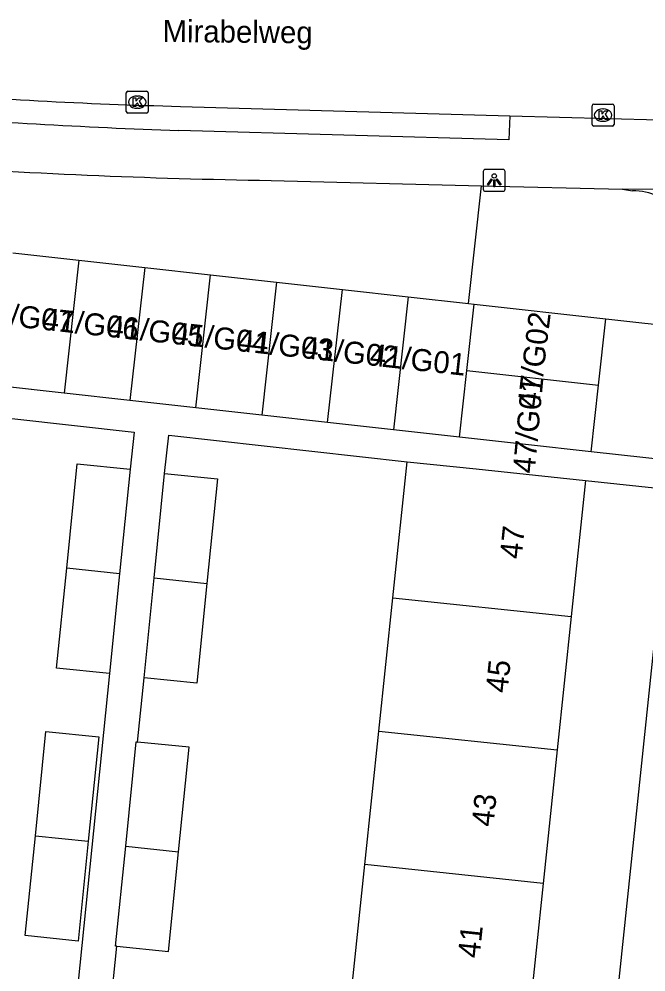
# Model space of a CAD drawing. Extents: x 162026 to 163499, y 387297 to 388169.
# Drawn here: x 162721.89 to 162750.44, y 388052.92 to 388096.33 of the extents above; entities that cross this region are included whole.
import ezdxf

# ---------------------------------------------------------------- set-up
doc = ezdxf.new("R2010")
doc.units = 0
for name, color, linetype in [('IMGEO_Kolk', 7, 'Continuous'), ('IMGEO_Lichtpunt', 7, 'Continuous'), ('IMGEO_Openbare_ruimte_label', 7, 'Continuous'), ('IMGEO_Pand', 7, 'Continuous'), ('IMGEO_Pand_nummerreeks', 7, 'Continuous'), ('IMGEO_Parkeervlak_open', 7, 'Continuous'), ('IMGEO_Rijbaan_lokaal_gesloten', 7, 'Continuous'), ('IMGEO_Rijbaan_lokaal_open', 7, 'Continuous'), ('IMGEO_Voetpad_open', 7, 'Continuous')]:
    doc.layers.add(name, color=color, linetype=linetype)

msp = doc.modelspace()

# ---------------------------------------------------------------- linework, layer by layer
at = {"layer": 'IMGEO_Kolk'}
for p, q in [((162726.769, 388092.114), (162726.769, 388092.966)), ((162726.844, 388093.04), (162727.696, 388093.04)), ((162727.77, 388092.966), (162727.77, 388092.114)), ((162727.257, 388092.82), (162727.282, 388092.82)), ((162727.28, 388092.26), (162727.255, 388092.26)), ((162747.989, 388091.524), (162747.989, 388092.376)), ((162748.064, 388092.45), (162748.916, 388092.45)), ((162748.477, 388092.23), (162748.502, 388092.23)), ((162748.99, 388092.376), (162748.99, 388091.524)), ((162727.696, 388092.04), (162726.844, 388092.04)), ((162748.5, 388091.67), (162748.475, 388091.67)), ((162748.916, 388091.45), (162748.064, 388091.45))]:
    msp.add_line(p, q, dxfattribs=at)
for points in [[(162726.769, 388092.114), (162726.769, 388092.966)], [(162726.844, 388093.04), (162727.696, 388093.04)], [(162727.77, 388092.966), (162727.77, 388092.114)], [(162727.09, 388092.74), (162727.213, 388092.74), (162727.213, 388092.589), (162727.343, 388092.74), (162727.507, 388092.74), (162727.361, 388092.589), (162727.514, 388092.34), (162727.362, 388092.34), (162727.277, 388092.504), (162727.213, 388092.437), (162727.213, 388092.34), (162727.09, 388092.34), (162727.09, 388092.74)], [(162747.989, 388091.524), (162747.989, 388092.376)], [(162748.064, 388092.45), (162748.916, 388092.45)], [(162748.31, 388092.15), (162748.433, 388092.15), (162748.433, 388091.999), (162748.563, 388092.15), (162748.727, 388092.15), (162748.581, 388091.999), (162748.734, 388091.75), (162748.582, 388091.75), (162748.497, 388091.914), (162748.433, 388091.847), (162748.433, 388091.75), (162748.31, 388091.75), (162748.31, 388092.15)], [(162748.99, 388092.376), (162748.99, 388091.524)], [(162727.696, 388092.04), (162726.844, 388092.04)], [(162748.916, 388091.45), (162748.064, 388091.45)]]:
    msp.add_lwpolyline(points, dxfattribs=at)
for centre, start, end in [((162726.846, 388092.964), 91.552, 178.448), ((162726.846, 388092.964), 91.552, 178.448), ((162727.694, 388092.964), 1.552, 88.448), ((162727.694, 388092.964), 1.552, 88.448), ((162726.846, 388092.116), 181.552, 268.448), ((162726.846, 388092.116), 181.552, 268.448), ((162727.694, 388092.116), 271.552, 358.448), ((162727.694, 388092.116), 271.552, 358.448), ((162748.066, 388092.374), 91.552, 178.448), ((162748.066, 388092.374), 91.552, 178.448), ((162748.914, 388092.374), 1.552, 88.448), ((162748.914, 388092.374), 1.552, 88.448), ((162748.066, 388091.526), 181.552, 268.448), ((162748.066, 388091.526), 181.552, 268.448), ((162748.914, 388091.526), 271.552, 358.448), ((162748.914, 388091.526), 271.552, 358.448)]:
    msp.add_arc(centre, 0.0765, start, end, dxfattribs=at)
for centre, major_axis, ratio, start_param, end_param in [((162727.256, 388092.54), (-0.387, 0.002), 0.722429, 4.712389, 7.853982), ((162727.281, 388092.54), (-0.39, 0.002), 0.717154, 1.570796, 4.712389), ((162748.476, 388091.95), (-0.387, 0.002), 0.722429, 4.712389, 7.853982), ((162748.501, 388091.95), (-0.39, 0.002), 0.717154, 1.570796, 4.712389)]:
    msp.add_ellipse(centre, major_axis=major_axis, ratio=ratio, start_param=start_param, end_param=end_param, dxfattribs=at)
at = {"layer": 'IMGEO_Lichtpunt'}
for p, q in [((162743.03, 388089.382), (162743.03, 388088.575)), ((162743.03, 388089.382), (162743.03, 388088.575)), ((162743.932, 388089.477), (162743.124, 388089.477)), ((162743.932, 388089.477), (162743.124, 388089.477)), ((162744.026, 388088.575), (162744.026, 388089.382)), ((162744.026, 388088.575), (162744.026, 388089.382)), ((162743.124, 388088.481), (162743.932, 388088.481)), ((162743.124, 388088.481), (162743.932, 388088.481))]:
    msp.add_line(p, q, dxfattribs=at)
for points in [[(162743.404, 388089.046), (162743.443, 388089.018), (162743.255, 388088.756), (162743.217, 388088.783), (162743.404, 388089.046)], [(162743.506, 388088.998), (162743.553, 388088.998), (162743.553, 388088.676), (162743.506, 388088.676), (162743.506, 388088.998)], [(162743.616, 388089.018), (162743.654, 388089.045), (162743.841, 388088.783), (162743.802, 388088.755), (162743.616, 388089.018)]]:
    msp.add_lwpolyline(points, dxfattribs=at)
msp.add_circle((162743.529, 388089.18), 0.0994, dxfattribs=at)
for centre, start, end in [((162743.124, 388089.382), 90, 180), ((162743.124, 388089.382), 90, 180), ((162743.932, 388089.382), 0, 90), ((162743.932, 388089.382), 0, 90), ((162743.124, 388088.575), 180, 270), ((162743.124, 388088.575), 180, 270), ((162743.932, 388088.575), 270, 0), ((162743.932, 388088.575), 270, 360)]:
    msp.add_arc(centre, 0.0946, start, end, dxfattribs=at)
at = {"layer": 'IMGEO_Pand'}
for points in [[(162721.605, 388085.671), (162724.607, 388085.337)], [(162724.607, 388085.337), (162723.934, 388079.286)], [(162724.607, 388085.337), (162727.609, 388085.004)], [(162727.609, 388085.004), (162726.936, 388078.952)], [(162727.609, 388085.004), (162730.61, 388084.67)], [(162729.938, 388078.619), (162730.61, 388084.67)], [(162730.61, 388084.67), (162733.612, 388084.336)], [(162733.612, 388084.336), (162732.94, 388078.285)], [(162733.612, 388084.336), (162736.614, 388084.003)], [(162735.942, 388077.951), (162736.614, 388084.003)], [(162736.614, 388084.003), (162739.616, 388083.669)], [(162739.616, 388083.669), (162738.944, 388077.618)], [(162739.616, 388083.669), (162742.36, 388083.364)], [(162742.282, 388080.31), (162742.618, 388083.335)], [(162742.36, 388083.364), (162742.618, 388083.335)], [(162742.618, 388083.335), (162748.622, 388082.668)], [(162748.286, 388079.643), (162748.622, 388082.668)], [(162741.946, 388077.284), (162742.282, 388080.31)], [(162742.282, 388080.31), (162748.286, 388079.643)], [(162723.934, 388079.286), (162720.932, 388079.62)], [(162747.95, 388076.617), (162748.286, 388079.643)], [(162726.936, 388078.952), (162723.934, 388079.286)], [(162729.938, 388078.619), (162726.936, 388078.952)], [(162732.94, 388078.285), (162729.938, 388078.619)], [(162735.942, 388077.951), (162732.94, 388078.285)], [(162738.944, 388077.618), (162735.942, 388077.951)], [(162741.946, 388077.284), (162738.944, 388077.618)], [(162747.95, 388076.617), (162744.948, 388076.951), (162741.946, 388077.284)], [(162724.056, 388071.315), (162724.537, 388076.067), (162726.944, 388075.823)], [(162738.91, 388069.965), (162739.56, 388076.164)], [(162739.56, 388076.164), (162742.713, 388075.832), (162747.685, 388075.309)], [(162726.944, 388075.823), (162726.462, 388071.061)], [(162728.038, 388070.868), (162728.519, 388075.621)], [(162728.519, 388075.621), (162730.926, 388075.377), (162730.444, 388070.615)], [(162747.685, 388075.309), (162747.033, 388069.111)], [(162726.003, 388066.519), (162723.596, 388066.763), (162724.056, 388071.315)], [(162726.462, 388071.061), (162724.056, 388071.315)], [(162726.462, 388071.061), (162726.003, 388066.519)], [(162727.578, 388066.317), (162728.038, 388070.868)], [(162728.038, 388070.868), (162730.444, 388070.615)], [(162730.444, 388070.615), (162729.985, 388066.073), (162727.578, 388066.317)], [(162738.274, 388063.887), (162738.91, 388069.965)], [(162738.91, 388069.965), (162747.033, 388069.111)], [(162747.033, 388069.111), (162746.394, 388063.033)], [(162737.637, 388057.809), (162738.274, 388063.887)], [(162738.274, 388063.887), (162746.394, 388063.033)], [(162722.628, 388059.127), (162723.109, 388063.879), (162725.516, 388063.635), (162725.034, 388058.874)], [(162726.748, 388058.646), (162727.228, 388063.399), (162727.282, 388063.394)], [(162729.154, 388058.393), (162729.635, 388063.155), (162727.282, 388063.394)], [(162746.394, 388063.033), (162745.754, 388056.955)], [(162725.034, 388058.874), (162724.575, 388054.331), (162722.168, 388054.575), (162722.628, 388059.127)], [(162722.628, 388059.127), (162725.034, 388058.874)], [(162726.339, 388054.09), (162726.287, 388054.095), (162726.748, 388058.646)], [(162726.339, 388054.09), (162728.694, 388053.851), (162729.154, 388058.393)], [(162726.748, 388058.646), (162729.154, 388058.393)], [(162737, 388051.73), (162737.637, 388057.809)], [(162745.754, 388056.955), (162737.637, 388057.809)], [(162745.754, 388056.955), (162745.115, 388050.876)]]:
    msp.add_lwpolyline(points, dxfattribs=at)
at = {"layer": 'IMGEO_Parkeervlak_open'}
msp.add_lwpolyline([(162742.36, 388083.364), (162742.957, 388088.734)], dxfattribs=at)
at = {"layer": 'IMGEO_Rijbaan_lokaal_gesloten'}
msp.add_lwpolyline([(162729.239, 388092.349), (162744.238, 388091.912)], dxfattribs=at)
msp.add_arc((162734.638, 388311.812), 219.53, 265.2079, 268.59086, dxfattribs=at)
at = {"layer": 'IMGEO_Rijbaan_lokaal_open'}
for points in [[(162744.238, 388091.912), (162744.193, 388090.828), (162729.161, 388091.245)], [(162744.238, 388091.912), (162751.036, 388091.731)], [(162733.363, 388088.977), (162742.957, 388088.734)], [(162742.957, 388088.734), (162749.38, 388088.571)], [(162755.461, 388088.516), (162749.38, 388088.571)]]:
    msp.add_lwpolyline(points, dxfattribs=at)
for centre, radius, start, end in [((162742.821, 388455.421), 364.432, 265.80556, 267.85187), ((162737.707, 388384.347), 295.402, 265.90831, 269.15746)]:
    msp.add_arc(centre, radius, start, end, dxfattribs=at)
at = {"layer": 'IMGEO_Voetpad_open'}
for points in [[(162749.38, 388088.571), (162749.832, 388088.506)], [(162748.622, 388082.668), (162752.318, 388082.257)], [(162716.099, 388078.731), (162727.131, 388077.507), (162726.944, 388075.823)], [(162728.519, 388075.621), (162728.713, 388077.367), (162739.56, 388076.164)], [(162751.684, 388076.2), (162747.95, 388076.617)], [(162747.685, 388075.309), (162751.548, 388074.904)], [(162751.548, 388074.904), (162744.093, 388003.73), (162744.055, 388003.541), (162744, 388003.357), (162743.93, 388003.178), (162743.843, 388003.006), (162743.742, 388002.843), (162743.626, 388002.689), (162743.497, 388002.547), (162743.356, 388002.416), (162743.204, 388002.299), (162743.042, 388002.195), (162742.871, 388002.107), (162742.693, 388002.034), (162742.509, 388001.977), (162742.321, 388001.937), (162742.13, 388001.914), (162741.938, 388001.908), (162741.746, 388001.92), (162741.556, 388001.948), (162739.988, 388002.143)], [(162726.003, 388066.519), (162724.474, 388051.437)], [(162727.282, 388063.394), (162727.578, 388066.317)], [(162726.053, 388051.277), (162726.339, 388054.09)]]:
    msp.add_lwpolyline(points, dxfattribs=at)
msp.add_arc((162749.811, 388085.658), 2.848, 354.0118, 89.5689, dxfattribs=at)

# ---------------------------------------------------------------- texts
at = {"layer": 'IMGEO_Openbare_ruimte_label'}
msp.add_text('Mirabelweg', height=1, rotation=359.4271, dxfattribs=at).set_placement((162728.419, 388095.284))
at = {"layer": 'IMGEO_Pand_nummerreeks'}
for s, rotation, p in [('41/G07', 353.7705, (162719.968, 388082.503)), ('41/G06', 353.7705, (162722.927, 388082.18)), ('41/G05', 353.7705, (162725.885, 388081.857)), ('47/G02', 82.9422, (162745.57, 388078.56)), ('41/G04', 353.7705, (162728.843, 388081.534)), ('41/G03', 353.7705, (162731.802, 388081.211)), ('41/G02', 353.7705, (162734.754, 388080.889)), ('41/G01', 353.7719, (162737.828, 388080.553)), ('47/G01', 84.6608, (162745.365, 388075.6)), ('47', 83.9946, (162744.771, 388071.702)), ('45', 83.9946, (162744.13, 388065.605)), ('43', 83.9946, (162743.488, 388059.507)), ('41', 83.9946, (162742.859, 388053.522))]:
    msp.add_text(s, height=1, rotation=rotation, dxfattribs=at).set_placement(p)

doc.saveas('drawing.dxf')
